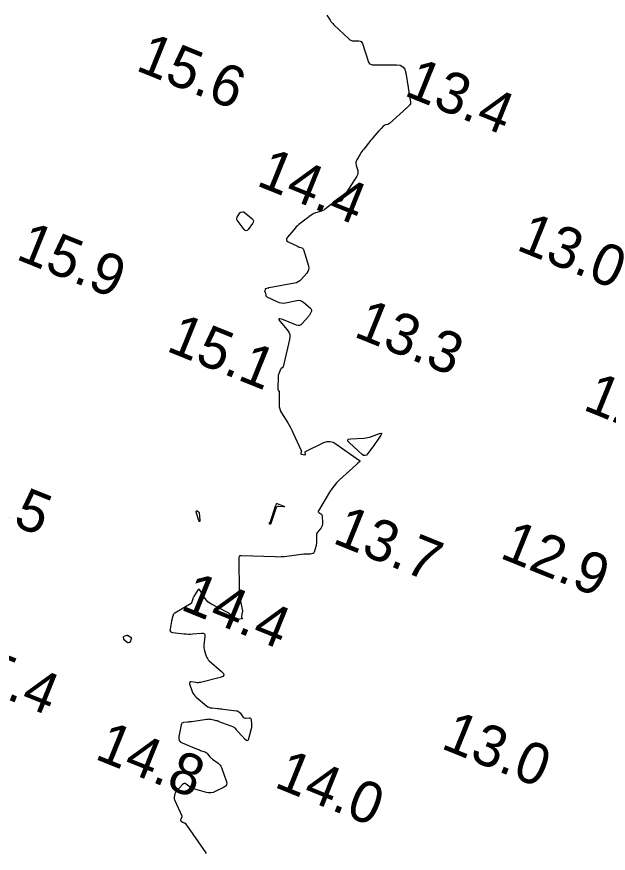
# Model space of a CAD drawing. Extents: x 3040093 to 3056816, y 408076 to 509144.
# Drawn here: x 3043951.9 to 3044023.5, y 439089.7 to 439191 of the extents above; entities that cross this region are included whole.
import ezdxf

# ---------------------------------------------------------------- set-up
doc = ezdxf.new("R2010")
doc.units = 0
doc.layers.add('V-CHAN-CONT-EL15', color=7, linetype='Continuous')
doc.layers.add('V-TOPO-SOUN-0810', color=7, linetype='Continuous')

msp = doc.modelspace()

# ---------------------------------------------------------------- linework, layer by layer
at = {"layer": 'V-CHAN-CONT-EL15'}
msp.add_lwpolyline([(3043989.4, 439191.22), (3043989.8, 439190.62), (3043989.9, 439190.47), (3043990.01, 439190.33), (3043990.13, 439190.2), (3043990.25, 439190.07), (3043992.06, 439188.35), (3043992.19, 439188.25), (3043992.32, 439188.18), (3043992.47, 439188.13), (3043992.63, 439188.12), (3043993.28, 439188.1), (3043993.43, 439188.08), (3043993.55, 439188.02), (3043993.65, 439187.92), (3043993.71, 439187.78), (3043994.39, 439185.66), (3043994.4, 439185.63), (3043994.41, 439185.6), (3043994.42, 439185.57), (3043994.44, 439185.54), (3043994.51, 439185.42), (3043994.52, 439185.39), (3043994.55, 439185.37), (3043994.57, 439185.35), (3043994.6, 439185.33), (3043994.82, 439185.23), (3043994.87, 439185.21), (3043994.92, 439185.2), (3043994.97, 439185.19), (3043995.02, 439185.19), (3043997.84, 439185.21), (3043998.28, 439185.15), (3043998.61, 439184.97), (3043998.84, 439184.67), (3043998.97, 439184.25), (3043999.53, 439180.7), (3043999.53, 439180.58), (3043999.51, 439180.47), (3043999.46, 439180.37), (3043999.38, 439180.28), (3043999.01, 439179.94), (3043998.91, 439179.86), (3043998.82, 439179.77), (3043998.73, 439179.69), (3043998.63, 439179.6), (3043996.97, 439178.12), (3043996.92, 439178.08), (3043996.86, 439178.04), (3043996.81, 439178.02), (3043996.75, 439178), (3043996.5, 439177.93), (3043996.44, 439177.91), (3043996.38, 439177.88), (3043996.33, 439177.85), (3043996.28, 439177.81), (3043995.97, 439177.49), (3043995.9, 439177.42), (3043995.84, 439177.35), (3043995.77, 439177.28), (3043995.71, 439177.21), (3043994.98, 439176.37), (3043994.84, 439176.21), (3043994.7, 439176.04), (3043994.57, 439175.88), (3043994.43, 439175.71), (3043993.87, 439175.01), (3043993.75, 439174.86), (3043993.64, 439174.71), (3043993.53, 439174.55), (3043993.43, 439174.39), (3043993.03, 439173.72), (3043992.96, 439173.56), (3043992.92, 439173.4), (3043992.91, 439173.23), (3043992.94, 439173.06), (3043993.14, 439172.37), (3043993.17, 439172.2), (3043993.17, 439172.03), (3043993.13, 439171.87), (3043993.05, 439171.72), (3043991.48, 439169.28), (3043991.45, 439169.22), (3043991.42, 439169.17), (3043991.39, 439169.11), (3043991.37, 439169.05), (3043991.26, 439168.82), (3043991.23, 439168.77), (3043991.19, 439168.73), (3043991.15, 439168.7), (3043991.09, 439168.68), (3043990.44, 439168.55), (3043990.32, 439168.52), (3043990.2, 439168.47), (3043990.09, 439168.41), (3043989.98, 439168.33), (3043989.26, 439167.76), (3043989.14, 439167.67), (3043989.02, 439167.6), (3043988.89, 439167.55), (3043988.76, 439167.5), (3043988.18, 439167.33), (3043988.05, 439167.29), (3043987.94, 439167.24), (3043987.82, 439167.19), (3043987.71, 439167.12), (3043987.28, 439166.84), (3043987.17, 439166.77), (3043987.07, 439166.69), (3043986.97, 439166.61), (3043986.87, 439166.53), (3043986.03, 439165.86), (3043985.86, 439165.72), (3043985.7, 439165.57), (3043985.55, 439165.41), (3043985.4, 439165.24), (3043984.63, 439164.34), (3043984.52, 439164.17), (3043984.51, 439164.03), (3043984.58, 439163.9), (3043984.74, 439163.78), (3043985.84, 439163.23), (3043985.9, 439163.2), (3043985.97, 439163.17), (3043986.03, 439163.14), (3043986.1, 439163.12), (3043986.38, 439163.03), (3043986.44, 439163), (3043986.49, 439162.96), (3043986.53, 439162.91), (3043986.56, 439162.84), (3043987.17, 439160.85), (3043987.22, 439160.62), (3043987.2, 439160.39), (3043987.12, 439160.18), (3043986.99, 439159.99), (3043986.31, 439159.22), (3043986.14, 439159.05), (3043985.94, 439158.92), (3043985.72, 439158.82), (3043985.48, 439158.75), (3043982.44, 439158.19), (3043982.39, 439158.18), (3043982.34, 439158.17), (3043982.29, 439158.16), (3043982.24, 439158.15), (3043982, 439158.08), (3043981.97, 439158.07), (3043981.95, 439158.05), (3043981.93, 439158.03), (3043981.92, 439158), (3043981.88, 439157.83), (3043981.88, 439157.82), (3043981.88, 439157.81), (3043981.87, 439157.8), (3043981.87, 439157.79), (3043981.85, 439157.76), (3043981.85, 439157.75), (3043981.85, 439157.75), (3043981.85, 439157.74), (3043981.86, 439157.74), (3043981.9, 439157.71), (3043981.91, 439157.7), (3043981.92, 439157.69), (3043981.92, 439157.68), (3043981.93, 439157.67), (3043982, 439157.3), (3043982.02, 439157.24), (3043982.05, 439157.18), (3043982.09, 439157.14), (3043982.15, 439157.11), (3043983.42, 439156.5), (3043983.65, 439156.41), (3043983.89, 439156.37), (3043984.14, 439156.36), (3043984.39, 439156.39), (3043985.76, 439156.68), (3043985.98, 439156.7), (3043986.19, 439156.67), (3043986.38, 439156.6), (3043986.56, 439156.47), (3043987.46, 439155.69), (3043987.52, 439155.62), (3043987.55, 439155.55), (3043987.55, 439155.48), (3043987.53, 439155.39), (3043987.38, 439155.05), (3043987.34, 439154.96), (3043987.29, 439154.88), (3043987.24, 439154.81), (3043987.18, 439154.73), (3043986.42, 439153.86), (3043986.27, 439153.73), (3043986.1, 439153.65), (3043985.92, 439153.64), (3043985.72, 439153.69), (3043983.94, 439154.39), (3043983.7, 439154.46), (3043983.59, 439154.44), (3043983.6, 439154.33), (3043983.76, 439154.12), (3043984.62, 439153.11), (3043984.8, 439152.84), (3043984.91, 439152.56), (3043984.94, 439152.26), (3043984.9, 439151.95), (3043984.1, 439148.64), (3043984.09, 439148.6), (3043984.06, 439148.56), (3043984.04, 439148.52), (3043984, 439148.49), (3043983.85, 439148.37), (3043983.82, 439148.34), (3043983.79, 439148.31), (3043983.76, 439148.27), (3043983.74, 439148.23), (3043983.58, 439147.8), (3043983.55, 439147.71), (3043983.52, 439147.63), (3043983.51, 439147.54), (3043983.5, 439147.45), (3043983.48, 439145.92), (3043983.48, 439145.89), (3043983.49, 439145.86), (3043983.5, 439145.83), (3043983.52, 439145.8), (3043983.61, 439145.7), (3043983.62, 439145.68), (3043983.64, 439145.65), (3043983.65, 439145.62), (3043983.65, 439145.58), (3043983.63, 439144.04), (3043983.65, 439143.78), (3043983.7, 439143.53), (3043983.78, 439143.28), (3043983.91, 439143.05), (3043984.67, 439141.84), (3043984.84, 439141.55), (3043985, 439141.27), (3043985.15, 439140.98), (3043985.29, 439140.68), (3043986.3, 439138.49), (3043986.31, 439138.45), (3043986.32, 439138.4), (3043986.32, 439138.36), (3043986.31, 439138.32), (3043986.26, 439138.14), (3043986.25, 439138.11), (3043986.26, 439138.08), (3043986.28, 439138.05), (3043986.32, 439138.04), (3043986.73, 439137.97), (3043986.77, 439137.97), (3043986.8, 439137.98), (3043986.81, 439138.01), (3043986.81, 439138.05), (3043986.77, 439138.24), (3043986.77, 439138.28), (3043986.78, 439138.32), (3043986.81, 439138.35), (3043986.84, 439138.38), (3043989.05, 439139.45), (3043989.43, 439139.58), (3043989.8, 439139.6), (3043990.16, 439139.52), (3043990.51, 439139.32), (3043993.35, 439137.28), (3043993.39, 439137.24), (3043993.4, 439137.21), (3043993.39, 439137.17), (3043993.36, 439137.13), (3043993.17, 439136.98), (3043993.12, 439136.94), (3043993.07, 439136.9), (3043993.03, 439136.86), (3043992.98, 439136.82), (3043990.91, 439134.91), (3043990.58, 439134.58), (3043990.28, 439134.23), (3043990, 439133.86), (3043989.74, 439133.47), (3043988.38, 439131.19), (3043988.35, 439131.13), (3043988.35, 439131.08), (3043988.38, 439131.03), (3043988.43, 439130.98), (3043988.68, 439130.82), (3043988.74, 439130.78), (3043988.78, 439130.72), (3043988.8, 439130.66), (3043988.82, 439130.59), (3043988.88, 439129.71), (3043988.88, 439129.56), (3043988.85, 439129.42), (3043988.79, 439129.28), (3043988.71, 439129.15), (3043988.3, 439128.64), (3043988.22, 439128.52), (3043988.17, 439128.4), (3043988.14, 439128.27), (3043988.14, 439128.13), (3043988.16, 439127.56), (3043988.16, 439127.41), (3043988.15, 439127.27), (3043988.13, 439127.13), (3043988.1, 439126.99), (3043987.87, 439126.19), (3043987.84, 439126.12), (3043987.8, 439126.07), (3043987.75, 439126.04), (3043987.68, 439126.01), (3043987.37, 439125.95), (3043987.3, 439125.94), (3043987.24, 439125.93), (3043987.18, 439125.93), (3043987.12, 439125.94), (3043986.88, 439125.96), (3043986.82, 439125.96), (3043986.76, 439125.96), (3043986.7, 439125.96), (3043986.63, 439125.95), (3043984.58, 439125.67), (3043984.22, 439125.63), (3043983.86, 439125.6), (3043983.49, 439125.59), (3043983.13, 439125.6), (3043979.09, 439125.73), (3043979.07, 439125.73), (3043979.05, 439125.73), (3043979.03, 439125.73), (3043979.01, 439125.74), (3043978.92, 439125.75), (3043978.9, 439125.76), (3043978.89, 439125.75), (3043978.88, 439125.75), (3043978.87, 439125.74), (3043978.83, 439125.71), (3043978.82, 439125.71), (3043978.81, 439125.7), (3043978.81, 439125.69), (3043978.8, 439125.68), (3043978.76, 439125.53), (3043978.75, 439125.51), (3043978.74, 439125.48), (3043978.74, 439125.45), (3043978.74, 439125.42), (3043978.79, 439121.37), (3043978.8, 439121.14), (3043978.82, 439120.9), (3043978.86, 439120.67), (3043978.9, 439120.44), (3043979.17, 439119.24), (3043979.18, 439119.15), (3043979.19, 439119.06), (3043979.18, 439118.97), (3043979.17, 439118.89), (3043979.08, 439118.43), (3043979.07, 439118.39), (3043979.07, 439118.36), (3043979.08, 439118.33), (3043979.09, 439118.29), (3043979.14, 439118.17), (3043979.15, 439118.14), (3043979.14, 439118.11), (3043979.12, 439118.1), (3043979.1, 439118.09), (3043978.57, 439118.03), (3043978.47, 439118.03), (3043978.38, 439118.05), (3043978.3, 439118.09), (3043978.22, 439118.15), (3043977.81, 439118.56), (3043977.71, 439118.65), (3043977.61, 439118.73), (3043977.5, 439118.8), (3043977.39, 439118.87), (3043975.38, 439119.91), (3043975.17, 439120.03), (3043974.99, 439120.18), (3043974.82, 439120.36), (3043974.68, 439120.56), (3043974.07, 439121.54), (3043973.99, 439121.65), (3043973.9, 439121.68), (3043973.81, 439121.65), (3043973.73, 439121.54), (3043973.3, 439120.82), (3043973.26, 439120.74), (3043973.23, 439120.67), (3043973.2, 439120.6), (3043973.17, 439120.52), (3043973.03, 439120.06), (3043973.03, 439120.05), (3043973.03, 439120.04), (3043973.03, 439120.04), (3043973.02, 439120.03), (3043973.01, 439120), (3043973.01, 439119.99), (3043973.01, 439119.99), (3043973, 439119.98), (3043972.99, 439119.98), (3043970.99, 439118.81), (3043970.92, 439118.76), (3043970.87, 439118.7), (3043970.82, 439118.62), (3043970.79, 439118.54), (3043970.7, 439118.19), (3043970.68, 439118.1), (3043970.66, 439118.01), (3043970.64, 439117.93), (3043970.62, 439117.84), (3043970.43, 439116.86), (3043970.42, 439116.69), (3043970.47, 439116.57), (3043970.57, 439116.48), (3043970.74, 439116.44), (3043972.13, 439116.3), (3043972.38, 439116.28), (3043972.64, 439116.27), (3043972.9, 439116.27), (3043973.16, 439116.29), (3043974.25, 439116.38), (3043974.45, 439116.37), (3043974.58, 439116.29), (3043974.65, 439116.15), (3043974.65, 439115.96), (3043974.52, 439114.92), (3043974.51, 439114.75), (3043974.51, 439114.58), (3043974.54, 439114.42), (3043974.58, 439114.25), (3043974.8, 439113.59), (3043974.87, 439113.44), (3043974.95, 439113.29), (3043975.05, 439113.16), (3043975.17, 439113.04), (3043976.67, 439111.71), (3043976.88, 439111.47), (3043976.92, 439111.28), (3043976.8, 439111.12), (3043976.5, 439111), (3043974.1, 439110.41), (3043973.97, 439110.38), (3043973.83, 439110.36), (3043973.69, 439110.36), (3043973.55, 439110.38), (3043972.99, 439110.46), (3043972.88, 439110.46), (3043972.81, 439110.42), (3043972.78, 439110.35), (3043972.8, 439110.23), (3043973.12, 439109.3), (3043973.2, 439109.11), (3043973.31, 439108.93), (3043973.44, 439108.77), (3043973.59, 439108.63), (3043974.85, 439107.57), (3043974.99, 439107.47), (3043975.14, 439107.39), (3043975.3, 439107.34), (3043975.47, 439107.31), (3043976.16, 439107.25), (3043976.33, 439107.23), (3043976.51, 439107.21), (3043976.68, 439107.19), (3043976.85, 439107.17), (3043978.47, 439106.97), (3043978.6, 439106.95), (3043978.72, 439106.89), (3043978.81, 439106.82), (3043978.9, 439106.72), (3043979.24, 439106.22), (3043979.31, 439106.15), (3043979.38, 439106.1), (3043979.47, 439106.07), (3043979.57, 439106.07), (3043980, 439106.11), (3043980.1, 439106.11), (3043980.17, 439106.08), (3043980.21, 439106.01), (3043980.23, 439105.92), (3043980.28, 439105.32), (3043980.29, 439105.19), (3043980.29, 439105.05), (3043980.27, 439104.92), (3043980.24, 439104.79), (3043979.94, 439103.59), (3043979.87, 439103.42), (3043979.77, 439103.34), (3043979.66, 439103.36), (3043979.52, 439103.48), (3043978.69, 439104.41), (3043978.64, 439104.46), (3043978.6, 439104.51), (3043978.56, 439104.56), (3043978.51, 439104.62), (3043978.34, 439104.83), (3043978.3, 439104.88), (3043978.25, 439104.92), (3043978.19, 439104.96), (3043978.13, 439104.99), (3043976.39, 439105.65), (3043976.27, 439105.7), (3043976.15, 439105.74), (3043976.02, 439105.77), (3043975.89, 439105.8), (3043975.38, 439105.91), (3043975.25, 439105.93), (3043975.12, 439105.94), (3043975, 439105.93), (3043974.87, 439105.92), (3043973.02, 439105.65), (3043972.9, 439105.63), (3043972.78, 439105.62), (3043972.66, 439105.61), (3043972.54, 439105.59), (3043972.06, 439105.55), (3043971.96, 439105.52), (3043971.87, 439105.47), (3043971.81, 439105.39), (3043971.78, 439105.29), (3043971.48, 439103.85), (3043971.47, 439103.59), (3043971.53, 439103.38), (3043971.67, 439103.2), (3043971.9, 439103.07), (3043973.62, 439102.37), (3043973.74, 439102.32), (3043973.86, 439102.28), (3043973.99, 439102.23), (3043974.11, 439102.18), (3043974.63, 439101.99), (3043974.73, 439101.95), (3043974.82, 439101.89), (3043974.9, 439101.82), (3043974.97, 439101.74), (3043975.24, 439101.41), (3043975.31, 439101.32), (3043975.39, 439101.25), (3043975.47, 439101.18), (3043975.56, 439101.11), (3043976.24, 439100.63), (3043976.38, 439100.52), (3043976.49, 439100.4), (3043976.58, 439100.25), (3043976.65, 439100.1), (3043977.23, 439098.49), (3043977.28, 439098.24), (3043977.24, 439098.02), (3043977.12, 439097.84), (3043976.91, 439097.69), (3043975.89, 439097.18), (3043975.63, 439097.07), (3043975.36, 439097.02), (3043975.1, 439097.02), (3043974.82, 439097.07), (3043973.42, 439097.46), (3043973.28, 439097.51), (3043973.14, 439097.57), (3043973.01, 439097.65), (3043972.88, 439097.73), (3043972.39, 439098.1), (3043972.27, 439098.16), (3043972.15, 439098.18), (3043972.04, 439098.14), (3043971.93, 439098.05), (3043971.2, 439097.25), (3043971.14, 439097.18), (3043971.09, 439097.09), (3043971.05, 439097), (3043971.02, 439096.9), (3043970.94, 439096.5), (3043970.93, 439096.41), (3043970.93, 439096.31), (3043970.95, 439096.21), (3043970.99, 439096.12), (3043971.84, 439094.24), (3043971.85, 439094.19), (3043971.86, 439094.14), (3043971.85, 439094.08), (3043971.83, 439094.03), (3043971.72, 439093.81), (3043971.71, 439093.77), (3043971.71, 439093.73), (3043971.72, 439093.69), (3043971.75, 439093.66), (3043971.93, 439093.5), (3043971.95, 439093.49), (3043971.98, 439093.47), (3043972, 439093.46), (3043972.03, 439093.45), (3043972.15, 439093.42), (3043972.17, 439093.41), (3043972.2, 439093.4), (3043972.22, 439093.38), (3043972.24, 439093.36), (3043974.75, 439089.75), (3043974.81, 439089.69)], dxfattribs=at)
for points in [[(3043979.28, 439167.41), (3043979.33, 439167.4), (3043979.37, 439167.38), (3043979.41, 439167.36), (3043980.32, 439166.6), (3043980.45, 439166.46), (3043980.51, 439166.31), (3043980.49, 439166.15), (3043980.41, 439165.98), (3043979.9, 439165.27), (3043979.77, 439165.13), (3043979.64, 439165.09), (3043979.51, 439165.13), (3043979.38, 439165.26), (3043978.56, 439166.38), (3043978.51, 439166.47), (3043978.49, 439166.57), (3043978.51, 439166.67), (3043978.55, 439166.77), (3043978.89, 439167.28), (3043978.92, 439167.31), (3043978.96, 439167.34), (3043979, 439167.36), (3043979.04, 439167.38), (3043979.24, 439167.41)], [(3043994.11, 439140.03), (3043994.35, 439140.07), (3043994.58, 439140.13), (3043994.81, 439140.2), (3043995.77, 439140.56), (3043995.93, 439140.6), (3043996.01, 439140.58), (3043996.01, 439140.5), (3043995.93, 439140.35), (3043995.46, 439139.64), (3043995.34, 439139.46), (3043995.22, 439139.29), (3043995.09, 439139.11), (3043994.97, 439138.94), (3043994.34, 439138.1), (3043994.19, 439137.95), (3043994.03, 439137.88), (3043993.86, 439137.91), (3043993.68, 439138.03), (3043992.14, 439139.42), (3043991.96, 439139.63), (3043991.93, 439139.78), (3043992.04, 439139.87), (3043992.31, 439139.92), (3043993.87, 439140.01)], [(3043983.36, 439132.06), (3043983.37, 439132.07), (3043983.38, 439132.07), (3043983.39, 439132.07), (3043984.19, 439131.75), (3043984.28, 439131.7), (3043984.31, 439131.67), (3043984.27, 439131.66), (3043984.17, 439131.67), (3043983.6, 439131.71), (3043983.47, 439131.71), (3043983.36, 439131.66), (3043983.28, 439131.58), (3043983.23, 439131.47), (3043982.62, 439129.66), (3043982.61, 439129.65), (3043982.61, 439129.64), (3043982.61, 439129.63), (3043982.61, 439129.62), (3043982.6, 439129.58), (3043982.6, 439129.57), (3043982.59, 439129.56), (3043982.58, 439129.56), (3043982.57, 439129.56), (3043982.49, 439129.59), (3043982.47, 439129.59), (3043982.46, 439129.6), (3043982.45, 439129.62), (3043982.45, 439129.63), (3043982.45, 439129.74), (3043982.45, 439129.75), (3043982.45, 439129.76), (3043982.46, 439129.76), (3043982.47, 439129.76), (3043982.51, 439129.76), (3043982.52, 439129.76), (3043982.53, 439129.76), (3043982.54, 439129.77), (3043982.54, 439129.78), (3043983.24, 439131.86), (3043983.25, 439131.88), (3043983.25, 439131.89), (3043983.26, 439131.91), (3043983.27, 439131.92), (3043983.3, 439131.99), (3043983.31, 439132), (3043983.31, 439132.01), (3043983.32, 439132.02), (3043983.32, 439132.03), (3043983.35, 439132.06)], [(3043973.65, 439131.21), (3043973.67, 439131.21), (3043973.68, 439131.21), (3043973.7, 439131.2), (3043973.87, 439131.07), (3043973.9, 439131.04), (3043973.92, 439131.01), (3043973.94, 439130.97), (3043973.94, 439130.93), (3043974.02, 439130.04), (3043974.02, 439129.92), (3043974.01, 439129.87), (3043973.98, 439129.91), (3043973.93, 439130.02), (3043973.58, 439131.03), (3043973.58, 439131.05), (3043973.58, 439131.07), (3043973.58, 439131.09), (3043973.59, 439131.11), (3043973.64, 439131.19)], [(3043965.57, 439115.28), (3043965.55, 439115.26), (3043965.52, 439115.24), (3043965.49, 439115.23), (3043965.37, 439115.21), (3043965.34, 439115.21), (3043965.31, 439115.22), (3043965.28, 439115.23), (3043965.25, 439115.24), (3043964.92, 439115.51), (3043964.88, 439115.54), (3043964.86, 439115.58), (3043964.84, 439115.62), (3043964.83, 439115.67), (3043964.8, 439115.87), (3043964.8, 439115.91), (3043964.82, 439115.95), (3043964.84, 439115.98), (3043964.88, 439116), (3043965.13, 439116.1), (3043965.19, 439116.12), (3043965.24, 439116.12), (3043965.29, 439116.11), (3043965.35, 439116.09), (3043965.66, 439115.89), (3043965.71, 439115.84), (3043965.74, 439115.79), (3043965.75, 439115.73), (3043965.73, 439115.67), (3043965.58, 439115.3)]]:
    msp.add_lwpolyline(points, close=True, dxfattribs=at)

# ---------------------------------------------------------------- texts
at = {"layer": 'V-TOPO-SOUN-0810'}
for s, p in [('15.6 ', (3043966.13, 439184.61)), ('13.4 ', (3043998.61, 439181.56)), ('14.4 ', (3043980.73, 439170.66)), ('13.0 ', (3044012.19, 439162.86)), ('15.9 ', (3043951.63, 439161.74)), ('13.3 ', (3043992.51, 439152.36)), ('15.1 ', (3043969.83, 439150.62)), ('12.3 ', (3044020.26, 439143.5)), ('15.5 ', (3043942.64, 439132.97)), ('13.7 ', (3043989.95, 439127.36)), ('12.9 ', (3044010.19, 439125.55)), ('14.4 ', (3043971.54, 439119.29)), ('15.4 ', (3043943.56, 439111.25)), ('13.0 ', (3044003.07, 439102.49)), ('14.8 ', (3043961.17, 439101.21)), ('14.0 ', (3043982.89, 439097.8))]:
    msp.add_text(s, height=5, rotation=338, dxfattribs=at).set_placement(p)

doc.saveas('drawing.dxf')
